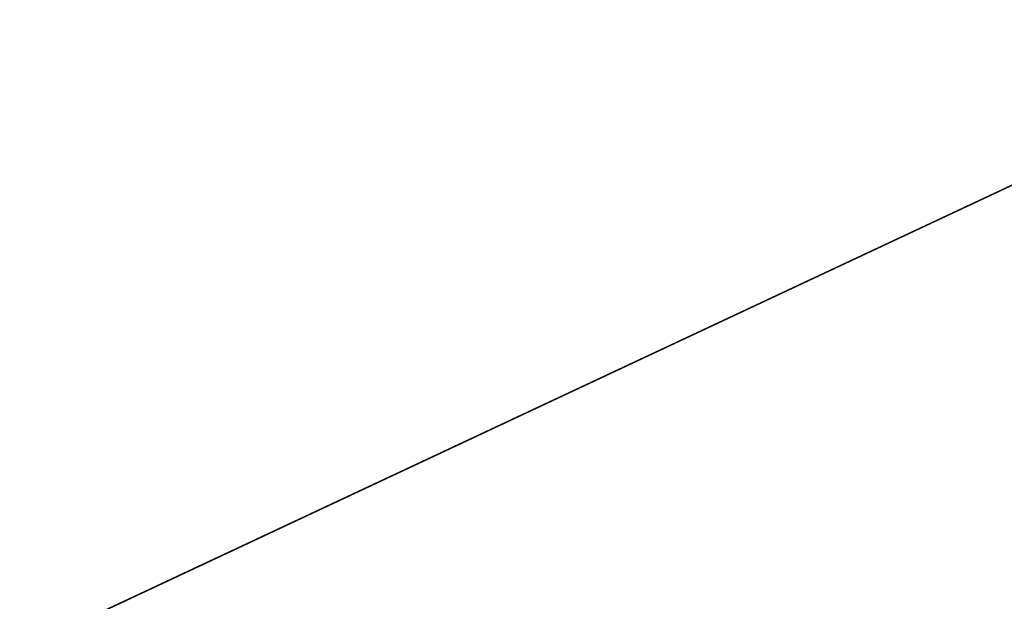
# Model space of a CAD drawing. Extents: x -250 to 250, y -963 to 894.
# Tile 633 of 1056: x -153.966 to -153.418, y 815.169 to 815.493. Entities that reach past the tile are written whole.
import ezdxf

# ---------------------------------------------------------------- set-up
doc = ezdxf.new("R2010")
doc.units = 0
doc.header["$LTSCALE"] = 65.185185
for name, color, linetype in [('1655', 7, 'CONTINUOUS'), ('674', 7, 'CONTINUOUS'), ('770', 7, 'CONTINUOUS'), ('771', 7, 'CONTINUOUS'), ('773', 7, 'CONTINUOUS'), ('791', 7, 'CONTINUOUS')]:
    doc.layers.add(name, color=color, linetype=linetype)

msp = doc.modelspace()

# ---------------------------------------------------------------- linework, layer by layer
at = {"layer": '1655', "color": 7, "linetype": 'CONTINUOUS'}
for points in [[(-156.3346, 813.89771, -68.65), (-150, 816.35832, -68.65), (-155.07643, 811.74372, -68.55), (-156.3346, 813.89771, -68.65)], [(-150, 816.35832, -68.65), (-150, 815.13358, -68.62499), (-155.07643, 811.74372, -68.55), (-150, 816.35832, -68.65)]]:
    msp.add_3dface(points, dxfattribs=at)
at = {"layer": '674', "color": 7, "linetype": 'CONTINUOUS'}
for points in [[(210, 814, -11), (-210, 814, -11), (-210, 818.77272, -9.91066), (210, 814, -11)], [(210, 818.77272, -9.91066), (210, 814, -11), (-210, 818.77272, -9.91066), (210, 818.77272, -9.91066)], [(210, 818.77271, 9.91066), (-210, 818.77271, 9.91066), (-210, 814, 11), (210, 818.77271, 9.91066)], [(210, 814, 11), (210, 818.77271, 9.91066), (-210, 814, 11), (210, 814, 11)]]:
    msp.add_3dface(points, dxfattribs=at)
at = {"layer": '770', "color": 7, "linetype": 'CONTINUOUS'}
msp.add_3dface([(-156.00963, 815.94403, -68.65), (-150, 816.35832, -68.65), (-156.3346, 813.89771, -68.65), (-156.00963, 815.94403, -68.65)], dxfattribs=at)
at = {"layer": '771', "color": 7, "linetype": 'CONTINUOUS'}
for points in [[(-145.51201, 815.82146, -15.65), (-150, 817, -15.65), (-157.55537, 813.46071, -15.65), (-145.51201, 815.82146, -15.65)], [(-145.51201, 815.82146, -15.65), (-157.55537, 813.46071, -15.65), (-150, 814.1, -15.65), (-145.51201, 815.82146, -15.65)]]:
    msp.add_3dface(points, dxfattribs=at)
at = {"layer": '773', "color": 7, "linetype": 'CONTINUOUS'}
msp.add_3dface([(-150, 818, -16.65), (-154.08968, 817.12711, -27.05004), (-157.14897, 815.20524, -16.65), (-150, 818, -16.65)], dxfattribs=at)
at = {"layer": '791', "color": 7, "linetype": 'CONTINUOUS'}
for points in [[(-150, 818, -16.65), (-157.14897, 815.20524, -16.65), (-150, 817.70711, -15.94289), (-150, 818, -16.65)], [(-157.14897, 815.20524, -16.65), (-150, 817, -15.65), (-150, 817.70711, -15.94289), (-157.14897, 815.20524, -16.65)], [(-157.55537, 813.46071, -15.65), (-150, 817, -15.65), (-157.14897, 815.20524, -16.65), (-157.55537, 813.46071, -15.65)]]:
    msp.add_3dface(points, dxfattribs=at)

doc.saveas('drawing.dxf')
